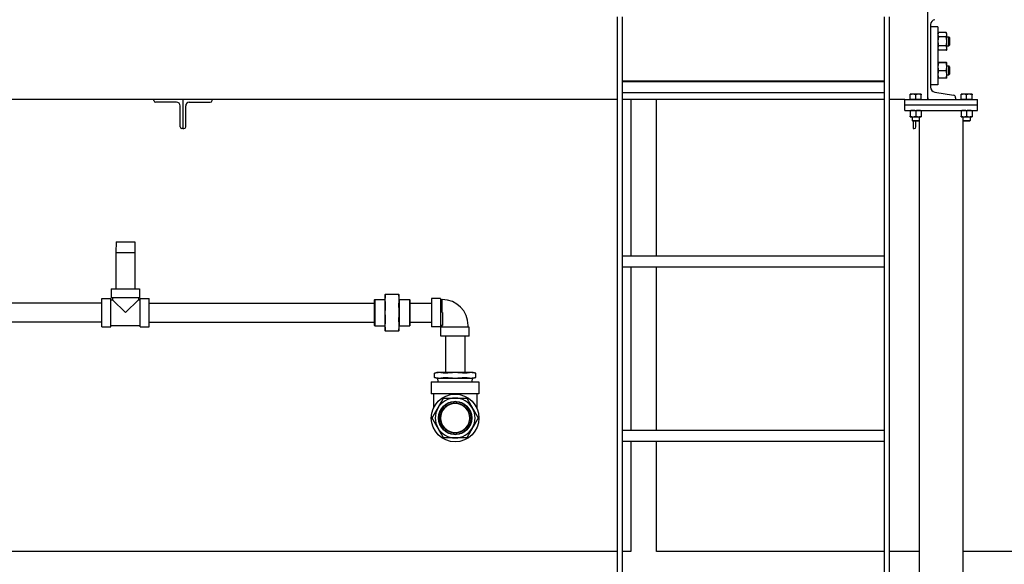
# Model space of a CAD drawing. Header units: inches. Extents: x 18 to 846, y -44 to 561.
# Tile 524 of 642: x 713 to 781, y 152 to 190. Entities that reach past the tile are written whole.
import ezdxf

# ---------------------------------------------------------------- set-up
doc = ezdxf.new("R2010")
doc.units = ezdxf.units.IN
doc.header["$LTSCALE"] = 24
doc.header["$MEASUREMENT"] = 0
doc.layers.add('Visible (ANSI)', color=7, linetype='Continuous', lineweight=30)

msp = doc.modelspace()

# ---------------------------------------------------------------- linework, layer by layer
at = {"layer": 'Visible (ANSI)'}
for p, q in [((775.5008, 184.4565), (775.5008, 190.4565)), ((754.1258, 190.14584), (754.1258, 93.7065)), ((754.5008, 93.7065), (754.5008, 190.14584)), ((772.5008, 190.14584), (772.5008, 93.7065)), ((772.8758, 93.7065), (772.8758, 190.14584)), ((775.7008, 189.6121), (775.7008, 185.3009)), ((776.2008, 189.4565), (775.7008, 189.4565)), ((776.2008, 189.4565), (776.2008, 185.4565)), ((776.2008, 188.9875), (776.23911, 189.06965)), ((776.7715, 189.06965), (776.23911, 189.06965)), ((776.8098, 188.9875), (776.7715, 189.06965)), ((776.7715, 188.76308), (776.23911, 188.76308)), ((776.8098, 188.91636), (776.8098, 188.9875)), ((776.8098, 188.4565), (776.8098, 188.91636)), ((776.8098, 188.769), (776.94673, 188.769)), ((776.8098, 187.99664), (776.8098, 188.4565)), ((776.94673, 188.144), (776.94673, 188.769)), ((777.00081, 188.71323), (776.94673, 188.769)), ((777.00081, 188.71323), (777.00081, 188.19977)), ((776.2008, 187.9255), (776.23911, 187.84336)), ((776.7715, 188.14993), (776.23911, 188.14993)), ((776.7715, 187.84336), (776.23911, 187.84336)), ((776.8098, 187.9255), (776.7715, 187.84336)), ((776.8098, 188.144), (776.94673, 188.144)), ((776.8098, 187.9255), (776.8098, 187.99664)), ((777.00081, 188.19977), (776.94673, 188.144)), ((776.7715, 186.99582), (776.23911, 186.99582)), ((776.2008, 186.9875), (776.2009, 186.98771)), ((776.7715, 186.97878), (776.23911, 186.97878)), ((776.7715, 186.43947), (776.23911, 186.43947)), ((776.8098, 186.9875), (776.80971, 186.98771)), ((776.8098, 186.9873), (776.8098, 186.9875)), ((776.8098, 186.70912), (776.8098, 186.9873)), ((776.8098, 186.769), (776.94673, 186.769)), ((776.8098, 186.17833), (776.8098, 186.70912)), ((776.94673, 186.144), (776.94673, 186.769)), ((777.00081, 186.71323), (776.94673, 186.769)), ((777.00081, 186.71323), (777.00081, 186.19977)), ((772.5008, 185.7065), (754.5008, 185.7065)), ((754.5008, 185.6915), (772.5008, 185.6915)), ((776.2008, 185.9255), (776.2009, 185.9253)), ((776.7715, 185.91719), (776.23911, 185.91719)), ((776.8098, 185.9255), (776.80971, 185.9253)), ((776.8098, 185.9255), (776.8098, 186.17833)), ((776.8098, 186.144), (776.94673, 186.144)), ((777.00081, 186.19977), (776.94673, 186.144)), ((776.2008, 185.4565), (775.7008, 185.4565)), ((775.98719, 184.96261), (777.27761, 184.74666)), ((754.1258, 184.4565), (674.5808, 184.4565)), ((722.2508, 184.3885), (722.2508, 184.4565)), ((724.2508, 184.4565), (724.2508, 182.4565)), ((724.2508, 184.4565), (724.2508, 182.4565)), ((726.2508, 184.3885), (726.2508, 184.4565)), ((754.5008, 184.9415), (772.5008, 184.9415)), ((772.5008, 184.4565), (754.5008, 184.4565)), ((755.0808, 184.4565), (755.0808, 173.6915)), ((756.8308, 173.6915), (756.8308, 184.4565)), ((773.9208, 184.4565), (772.8758, 184.4565)), ((773.9208, 184.4565), (778.9208, 184.4565)), ((773.9208, 184.0815), (773.9208, 184.4565)), ((774.4833, 184.82051), (774.2958, 184.82051)), ((774.2958, 184.45651), (774.2958, 184.78701)), ((774.4833, 184.45651), (774.2958, 184.45651)), ((774.2958, 184.45651), (774.2958, 184.4565)), ((774.8583, 184.82051), (774.4833, 184.82051)), ((774.6708, 184.45651), (774.4833, 184.45651)), ((774.6708, 184.45651), (774.6708, 184.78701)), ((774.8583, 184.45651), (774.6708, 184.45651)), ((775.0458, 184.82051), (774.8583, 184.82051)), ((775.0458, 184.45651), (774.8583, 184.45651)), ((775.0458, 184.45651), (775.0458, 184.78701)), ((775.0458, 184.45651), (775.0458, 184.4565)), ((775.5008, 184.57752), (775.5008, 184.4565)), ((777.4208, 184.57752), (777.4208, 184.4565)), ((777.9833, 184.82051), (777.7958, 184.82051)), ((777.7958, 184.45651), (777.7958, 184.78701)), ((777.9833, 184.45651), (777.7958, 184.45651)), ((777.7958, 184.45651), (777.7958, 184.4565)), ((778.3583, 184.82051), (777.9833, 184.82051)), ((778.1708, 184.45651), (777.9833, 184.45651)), ((778.1708, 184.45651), (778.1708, 184.78701)), ((778.3583, 184.45651), (778.1708, 184.45651)), ((778.5458, 184.82051), (778.3583, 184.82051)), ((778.5458, 184.45651), (778.3583, 184.45651)), ((778.5458, 184.45651), (778.5458, 184.78701)), ((778.5458, 184.45651), (778.5458, 184.4565)), ((778.9208, 184.0815), (778.9208, 184.4565)), ((723.8128, 184.2685), (722.3708, 184.2685)), ((724.0628, 182.5765), (724.0628, 184.0185)), ((724.4388, 182.5765), (724.4388, 184.0185)), ((724.6888, 184.2685), (726.1308, 184.2685)), ((773.9208, 184.0815), (778.9208, 184.0815)), ((773.9208, 184.0815), (778.9208, 184.0815)), ((773.9208, 183.7065), (773.9208, 184.0815)), ((773.9208, 183.7065), (778.9208, 183.7065)), ((774.2958, 183.67301), (774.2958, 183.302)), ((774.6708, 183.67301), (774.6708, 183.302)), ((775.0458, 183.67301), (775.0458, 183.302)), ((777.7958, 183.67301), (777.7958, 183.302)), ((778.1708, 183.67301), (778.1708, 183.302)), ((778.5458, 183.67301), (778.5458, 183.302)), ((778.9208, 183.7065), (778.9208, 184.0815)), ((774.2958, 183.2685), (774.4833, 183.2685)), ((774.4208, 183.2685), (774.4208, 183.00227)), ((774.4208, 183.00227), (774.9208, 183.00227)), ((774.46799, 182.9565), (774.4208, 183.00227)), ((774.87362, 182.9565), (774.46799, 182.9565)), ((774.4833, 183.2685), (774.8583, 183.2685)), ((774.5008, 182.9565), (774.5008, 182.4565)), ((774.6888, 182.5765), (774.6888, 182.9565)), ((774.8583, 183.2685), (775.0458, 183.2685)), ((774.87362, 182.9565), (774.9208, 183.00227)), ((774.9208, 183.2685), (774.9208, 183.00227)), ((774.9208, 183.00227), (774.9208, 94.7065)), ((777.7958, 183.2685), (777.9833, 183.2685)), ((777.9208, 183.2685), (777.9208, 183.00227)), ((777.9208, 183.00227), (777.9208, 94.7065)), ((777.9208, 183.00227), (778.4208, 183.00227)), ((777.96799, 182.9565), (777.9208, 183.00227)), ((778.37362, 182.9565), (777.96799, 182.9565)), ((777.9833, 183.2685), (778.3583, 183.2685)), ((778.3583, 183.2685), (778.5458, 183.2685)), ((778.37362, 182.9565), (778.4208, 183.00227)), ((778.4208, 183.2685), (778.4208, 183.00227)), ((724.2508, 182.4565), (724.1828, 182.4565)), ((724.2508, 182.4565), (724.3188, 182.4565)), ((774.5008, 182.4565), (774.5688, 182.4565)), ((719.65672, 174.66416), (719.63708, 173.91416)), ((719.65672, 174.66416), (720.93244, 174.66416)), ((720.93244, 174.66416), (720.95208, 173.91416)), ((719.63708, 173.91416), (720.95208, 173.91416)), ((719.63708, 173.91416), (719.63708, 171.41416)), ((720.95208, 173.91416), (720.95208, 171.41416)), ((754.5008, 173.6915), (772.5008, 173.6915)), ((754.5008, 172.9415), (772.5008, 172.9415)), ((755.0808, 172.9415), (755.0808, 161.6915)), ((756.8308, 161.6915), (756.8308, 172.9415)), ((719.31958, 171.41416), (721.26958, 171.41416)), ((719.31958, 171.41416), (719.31958, 170.79416)), ((721.26958, 171.41416), (721.26958, 170.79416)), ((718.66458, 168.80916), (718.66458, 170.75916)), ((718.66458, 170.75916), (719.28458, 170.75916)), ((719.28458, 168.80916), (719.28458, 170.75916)), ((721.26958, 170.79416), (719.31958, 170.79416)), ((719.40458, 170.79416), (719.40458, 170.67416)), ((721.18458, 170.79416), (721.18458, 170.67416)), ((721.30458, 168.80916), (721.30458, 170.75916)), ((721.30458, 170.75916), (721.92458, 170.75916)), ((721.92458, 168.80916), (721.92458, 170.75916)), ((738.1527, 171.03416), (738.1527, 170.66804)), ((739.10907, 171.03416), (738.17133, 171.03416)), ((739.1277, 170.66804), (739.1277, 171.03416)), ((741.35208, 170.75916), (741.35208, 168.80916)), ((741.97208, 170.75916), (741.35208, 170.75916)), ((741.97208, 170.75916), (741.97208, 168.80916)), ((718.66458, 170.44166), (703.15996, 170.44166)), ((719.28458, 170.67416), (719.40458, 170.67416)), ((719.40458, 170.67416), (720.29458, 169.78416)), ((720.29458, 169.78416), (721.18458, 170.67416)), ((721.18458, 170.67416), (721.30458, 170.67416)), ((721.92458, 170.44166), (737.4292, 170.44166)), ((737.4292, 170.66853), (737.44483, 170.68416)), ((737.4292, 168.89978), (737.4292, 170.66853)), ((737.44483, 170.68416), (737.44483, 168.88416)), ((737.44483, 170.68416), (738.1527, 170.68416)), ((738.1527, 170.66804), (738.1527, 169.78416)), ((739.1427, 170.68416), (739.1277, 170.69916)), ((739.1277, 169.78416), (739.1277, 170.66804)), ((739.1427, 168.88416), (739.1427, 170.68416)), ((739.1427, 170.68416), (739.85208, 170.68416)), ((739.85208, 168.88416), (739.85208, 170.68416)), ((739.8677, 170.66853), (739.85208, 170.68416)), ((739.8677, 170.66853), (739.8677, 168.89978)), ((739.8677, 170.44166), (741.35208, 170.44166)), ((742.09863, 170.67416), (741.97208, 170.67416)), ((742.09785, 169.78665), (742.09863, 170.67915)), ((738.1527, 169.78416), (738.1527, 168.90027)), ((739.1277, 168.90027), (739.1277, 169.78416)), ((742.10208, 169.78665), (742.10208, 168.90416)), ((718.66458, 169.12666), (703.15996, 169.12666)), ((718.66458, 168.80916), (719.28458, 168.80916)), ((719.28458, 168.89416), (721.30458, 168.89416)), ((721.30458, 168.80916), (721.92458, 168.80916)), ((721.92458, 169.12666), (737.4292, 169.12666)), ((737.4292, 168.89978), (737.44483, 168.88416)), ((737.44483, 168.88416), (738.1527, 168.88416)), ((738.1527, 168.90027), (738.1527, 168.53416)), ((739.1277, 168.53416), (739.1277, 168.90027)), ((739.1427, 168.88416), (739.1277, 168.86916)), ((739.1427, 168.88416), (739.85208, 168.88416)), ((739.8677, 168.89978), (739.85208, 168.88416)), ((739.8677, 169.12666), (741.35208, 169.12666)), ((741.97208, 168.80916), (741.35208, 168.80916)), ((742.09208, 168.89416), (741.97208, 168.89416)), ((743.95708, 168.77416), (742.00708, 168.77416)), ((742.00708, 168.15416), (742.00708, 168.77416)), ((742.10208, 168.90416), (742.09208, 168.89416)), ((742.09208, 168.77416), (742.09208, 168.89416)), ((743.87208, 168.77416), (743.87208, 168.90416)), ((743.95708, 168.15416), (743.95708, 168.77416)), ((738.17133, 168.53416), (739.10907, 168.53416)), ((743.95708, 168.15416), (742.00708, 168.15416)), ((742.32458, 168.15416), (742.32458, 165.65416)), ((743.63958, 168.15416), (743.63958, 165.65416)), ((741.73208, 165.65416), (741.56772, 165.61011)), ((741.56772, 165.3232), (741.56772, 165.61011)), ((741.73208, 165.27916), (741.56772, 165.3232)), ((741.89955, 165.65416), (741.73208, 165.65416)), ((742.98208, 165.65416), (741.89955, 165.65416)), ((744.06462, 165.65416), (742.98208, 165.65416)), ((744.23208, 165.65416), (744.06462, 165.65416)), ((744.23208, 165.65416), (744.39645, 165.61011)), ((744.23208, 165.27916), (744.39645, 165.3232)), ((744.39645, 165.3232), (744.39645, 165.61011)), ((741.34208, 165.02916), (744.62208, 165.02916)), ((741.34208, 165.02916), (741.34208, 164.18916)), ((741.73208, 165.27916), (741.89955, 165.27916)), ((741.8055, 165.02916), (741.79458, 165.27916)), ((741.89955, 165.27916), (742.98208, 165.27916)), ((742.98208, 165.27916), (744.06462, 165.27916)), ((744.06462, 165.27916), (744.23208, 165.27916)), ((744.15867, 165.02916), (744.16958, 165.27916)), ((744.62208, 165.02916), (744.62208, 164.18916)), ((744.62208, 164.18916), (741.34208, 164.18916)), ((741.50208, 164.18916), (741.50208, 163.2357)), ((744.46208, 164.18916), (744.46208, 163.2357)), ((742.88833, 163.54044), (742.88833, 163.63456)), ((743.07583, 163.63456), (743.07583, 163.54044)), ((742.88833, 161.42375), (742.88833, 161.51787)), ((743.07583, 161.51787), (743.07583, 161.42375)), ((754.5008, 161.6915), (772.5008, 161.6915)), ((754.5008, 160.9415), (772.5008, 160.9415)), ((755.0808, 160.9415), (755.0808, 153.3315)), ((756.8308, 153.3315), (756.8308, 160.9415)), ((754.1258, 153.3315), (706.0808, 153.3315)), ((755.0808, 153.3315), (754.5008, 153.3315)), ((772.5008, 153.3315), (756.8308, 153.3315)), ((774.9208, 153.3315), (772.8758, 153.3315)), ((788.8308, 153.3315), (777.9208, 153.3315))]:
    msp.add_line(p, q, dxfattribs=at)
for radius in [1.64, 1.14583]:
    msp.add_circle((742.98208, 162.52916), radius, dxfattribs=at)
for centre, radius, start, end in [((776.0438, 189.6121), 0.343, 99.5, 180), ((776.0438, 185.3009), 0.343, 180, 260.5), ((722.3708, 184.3885), 0.12, 180, 270), ((726.1308, 184.3885), 0.12, 270, 0), ((777.2493, 184.57752), 0.1715, 0, 80.5), ((723.8128, 184.0185), 0.25, 0, 90), ((724.6888, 184.0185), 0.25, 90, 180), ((724.1828, 182.5765), 0.12, 180, 270), ((724.3188, 182.5765), 0.12, 270, 0), ((774.5688, 182.5765), 0.12, 270, 0), ((742.09708, 168.90416), 1.775, 0, 89.95), ((742.98208, 162.52916), 1.375, 90, 150), ((742.98208, 162.52916), 1.125, 94.7801918, 265.2198082), ((742.98208, 162.52916), 1.10937, 94.8476785, 265.1523215), ((742.98208, 162.52916), 1.01562, 95.2963809, 264.7036191), ((742.98208, 162.52916), 1, 95.379379, 264.620621), ((742.98208, 162.52916), 1.125, 85.2198082, 94.7801918), ((742.98208, 162.52916), 1, 84.620621, 95.379379), ((742.98208, 162.52916), 1.375, 30, 90), ((742.98208, 162.52916), 1.125, 274.7801918, 85.2198082), ((742.98208, 162.52916), 1.10937, 274.8476785, 85.1523215), ((742.98208, 162.52916), 1.01562, 275.2963809, 84.7036191), ((742.98208, 162.52916), 1, 275.379379, 84.620621), ((742.98208, 162.52916), 1.375, 150, 210), ((742.98208, 162.52916), 1.375, 330, 30), ((742.98208, 162.52916), 1.375, 210, 270), ((742.98208, 162.52916), 1, 264.620621, 275.379379), ((742.98208, 162.52916), 1.125, 265.2198082, 274.7801918), ((742.98208, 162.52916), 1.375, 270, 330)]:
    msp.add_arc(centre, radius, start, end, dxfattribs=at)
for points, weights in [([(776.23911, 189.06965), (776.2008, 188.9875), (776.2008, 188.91636)], [1, 1.0379548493, 1]), ([(776.8098, 188.91636), (776.8098, 188.9875), (776.7715, 189.06965)], [1, 1.0379548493, 1]), ([(776.2008, 188.91636), (776.2008, 188.84522), (776.23911, 188.76308)], [1, 1.0379548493, 1]), ([(776.23911, 188.76308), (776.2008, 188.59878), (776.2008, 188.4565)], [1, 1.0379548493, 1]), ([(776.2008, 188.4565), (776.2008, 188.31422), (776.23911, 188.14993)], [1, 1.0379548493, 1]), ([(776.7715, 188.76308), (776.8098, 188.84522), (776.8098, 188.91636)], [1, 1.0379548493, 1]), ([(776.8098, 188.4565), (776.8098, 188.59878), (776.7715, 188.76308)], [1, 1.0379548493, 1]), ([(776.7715, 188.14993), (776.8098, 188.31422), (776.8098, 188.4565)], [1, 1.0379548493, 1]), ([(776.23911, 188.14993), (776.2008, 188.06778), (776.2008, 187.99664)], [1, 1.0379548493, 1]), ([(776.2008, 187.99664), (776.2008, 187.9255), (776.23911, 187.84336)], [1, 1.0379548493, 1]), ([(776.8098, 187.99664), (776.8098, 188.06778), (776.7715, 188.14993)], [1, 1.0379548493, 1]), ([(776.7715, 187.84336), (776.8098, 187.9255), (776.8098, 187.99664)], [1, 1.0379548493, 1]), ([(776.23911, 186.99582), (776.2008, 186.99125), (776.2008, 186.9873)], [1, 1.0379548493, 1]), ([(776.8098, 186.9873), (776.8098, 186.99125), (776.7715, 186.99582)], [1, 1.0379548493, 1]), ([(776.2008, 186.9873), (776.2008, 186.98334), (776.23911, 186.97878)], [1, 1.0379548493, 1]), ([(776.23911, 186.97878), (776.2008, 186.83427), (776.2008, 186.70912)], [1, 1.0379548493, 1]), ([(776.2008, 186.70912), (776.2008, 186.58397), (776.23911, 186.43947)], [1, 1.0379548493, 1]), ([(776.23911, 186.43947), (776.2008, 186.29952), (776.2008, 186.17833)], [1, 1.0379548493, 1]), ([(776.7715, 186.97878), (776.8098, 186.98334), (776.8098, 186.9873)], [1, 1.0379548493, 1]), ([(776.8098, 186.70912), (776.8098, 186.83427), (776.7715, 186.97878)], [1, 1.0379548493, 1]), ([(776.7715, 186.43947), (776.8098, 186.58397), (776.8098, 186.70912)], [1, 1.0379548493, 1]), ([(776.8098, 186.17833), (776.8098, 186.29952), (776.7715, 186.43947)], [1, 1.0379548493, 1]), ([(776.2008, 186.17833), (776.2008, 186.05713), (776.23911, 185.91719)], [1, 1.0379548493, 1]), ([(776.23911, 185.91719), (776.20266, 185.92153), (776.2009, 185.9253)], [1, 1.03605488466, 1.00360971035]), ([(776.7715, 185.91719), (776.8098, 186.05713), (776.8098, 186.17833)], [1, 1.0379548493, 1]), ([(776.80971, 185.9253), (776.80795, 185.92153), (776.7715, 185.91719)], [1.00360971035, 1.03605488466, 1]), ([(774.2958, 184.78701), (774.2958, 184.82051), (774.2958, 184.82051)], [1, 1.0379548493, 1]), ([(774.4833, 184.82051), (774.39629, 184.82051), (774.2958, 184.78701)], [1, 1.0379548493, 1]), ([(774.6708, 184.78701), (774.57032, 184.82051), (774.4833, 184.82051)], [1, 1.0379548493, 1]), ([(774.8583, 184.82051), (774.77129, 184.82051), (774.6708, 184.78701)], [1, 1.0379548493, 1]), ([(775.0458, 184.78701), (774.94532, 184.82051), (774.8583, 184.82051)], [1, 1.0379548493, 1]), ([(775.0458, 184.82051), (775.0458, 184.82051), (775.0458, 184.78701)], [1, 1.0379548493, 1]), ([(777.7958, 184.78701), (777.7958, 184.82051), (777.7958, 184.82051)], [1, 1.0379548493, 1]), ([(777.9833, 184.82051), (777.89629, 184.82051), (777.7958, 184.78701)], [1, 1.0379548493, 1]), ([(778.1708, 184.78701), (778.07032, 184.82051), (777.9833, 184.82051)], [1, 1.0379548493, 1]), ([(778.3583, 184.82051), (778.27129, 184.82051), (778.1708, 184.78701)], [1, 1.0379548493, 1]), ([(778.5458, 184.78701), (778.44532, 184.82051), (778.3583, 184.82051)], [1, 1.0379548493, 1]), ([(778.5458, 184.82051), (778.5458, 184.82051), (778.5458, 184.78701)], [1, 1.0379548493, 1]), ([(774.2958, 183.67301), (774.2958, 183.7065), (774.2958, 183.7065)], [1, 1.0379548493, 1]), ([(774.4833, 183.7065), (774.39629, 183.7065), (774.2958, 183.67301)], [1, 1.0379548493, 1]), ([(774.6708, 183.67301), (774.57032, 183.7065), (774.4833, 183.7065)], [1, 1.0379548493, 1]), ([(774.8583, 183.7065), (774.77129, 183.7065), (774.6708, 183.67301)], [1, 1.0379548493, 1]), ([(775.0458, 183.67301), (774.94532, 183.7065), (774.8583, 183.7065)], [1, 1.0379548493, 1]), ([(775.0458, 183.7065), (775.0458, 183.7065), (775.0458, 183.67301)], [1, 1.0379548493, 1]), ([(777.7958, 183.67301), (777.7958, 183.7065), (777.7958, 183.7065)], [1, 1.0379548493, 1]), ([(777.9833, 183.7065), (777.89629, 183.7065), (777.7958, 183.67301)], [1, 1.0379548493, 1]), ([(778.1708, 183.67301), (778.07032, 183.7065), (777.9833, 183.7065)], [1, 1.0379548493, 1]), ([(778.3583, 183.7065), (778.27129, 183.7065), (778.1708, 183.67301)], [1, 1.0379548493, 1]), ([(778.5458, 183.67301), (778.44532, 183.7065), (778.3583, 183.7065)], [1, 1.0379548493, 1]), ([(778.5458, 183.7065), (778.5458, 183.7065), (778.5458, 183.67301)], [1, 1.0379548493, 1]), ([(774.2958, 183.302), (774.39629, 183.2685), (774.4833, 183.2685)], [1, 1.0379548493, 1]), ([(774.2958, 183.2685), (774.2958, 183.2685), (774.2958, 183.302)], [1, 1.0379548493, 1]), ([(774.4833, 183.2685), (774.57032, 183.2685), (774.6708, 183.302)], [1, 1.0379548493, 1]), ([(774.6708, 183.302), (774.77129, 183.2685), (774.8583, 183.2685)], [1, 1.0379548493, 1]), ([(774.8583, 183.2685), (774.94532, 183.2685), (775.0458, 183.302)], [1, 1.0379548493, 1]), ([(775.0458, 183.302), (775.0458, 183.2685), (775.0458, 183.2685)], [1, 1.0379548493, 1]), ([(777.7958, 183.302), (777.89629, 183.2685), (777.9833, 183.2685)], [1, 1.0379548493, 1]), ([(777.7958, 183.2685), (777.7958, 183.2685), (777.7958, 183.302)], [1, 1.0379548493, 1]), ([(777.9833, 183.2685), (778.07032, 183.2685), (778.1708, 183.302)], [1, 1.0379548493, 1]), ([(778.1708, 183.302), (778.27129, 183.2685), (778.3583, 183.2685)], [1, 1.0379548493, 1]), ([(778.3583, 183.2685), (778.44532, 183.2685), (778.5458, 183.302)], [1, 1.0379548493, 1]), ([(778.5458, 183.302), (778.5458, 183.2685), (778.5458, 183.2685)], [1, 1.0379548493, 1]), ([(738.1527, 171.03416), (738.1527, 171.03416), (738.17133, 171.03416)], [1, 1.05512060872, 1.07707509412]), ([(738.17133, 170.99754), (738.1527, 170.82743), (738.1527, 170.66804)], [1.07707509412, 1.05512060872, 1]), ([(739.10907, 171.03416), (739.1277, 171.03416), (739.1277, 171.03416)], [1.07707509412, 1.05512060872, 1]), ([(739.1277, 170.66804), (739.1277, 170.82743), (739.10907, 170.99754)], [1, 1.05512060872, 1.07707509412]), ([(738.1527, 170.66804), (738.1527, 170.50864), (738.17133, 170.33853)], [1, 1.05512060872, 1.07707509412]), ([(738.17133, 170.25015), (738.1527, 170.00957), (738.1527, 169.78416)], [1.07707509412, 1.05512060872, 1]), ([(739.10907, 170.33853), (739.1277, 170.50864), (739.1277, 170.66804)], [1.07707509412, 1.05512060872, 1]), ([(739.1277, 169.78416), (739.1277, 170.00957), (739.10907, 170.25015)], [1, 1.05512060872, 1.07707509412]), ([(738.1527, 169.78416), (738.1527, 169.55874), (738.17133, 169.31816)], [1, 1.05512060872, 1.07707509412]), ([(739.10907, 169.31816), (739.1277, 169.55874), (739.1277, 169.78416)], [1.07707509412, 1.05512060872, 1]), ([(738.17133, 169.22978), (738.1527, 169.05967), (738.1527, 168.90027)], [1.07707509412, 1.05512060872, 1]), ([(738.1527, 168.90027), (738.1527, 168.74088), (738.17133, 168.57077)], [1, 1.05512060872, 1.07707509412]), ([(739.1277, 168.90027), (739.1277, 169.05967), (739.10907, 169.22978)], [1, 1.05512060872, 1.07707509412]), ([(739.10907, 168.57077), (739.1277, 168.74088), (739.1277, 168.90027)], [1.07707509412, 1.05512060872, 1]), ([(738.17133, 168.53416), (738.1527, 168.53416), (738.1527, 168.53416)], [1.07707509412, 1.05512060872, 1]), ([(739.1277, 168.53416), (739.1277, 168.53416), (739.10907, 168.53416)], [1, 1.05512060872, 1.07707509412]), ([(741.89955, 165.65416), (741.75446, 165.65416), (741.59284, 165.616)], [1, 1.0796639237, 1.10285189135]), ([(741.59284, 165.31731), (741.75446, 165.27916), (741.89955, 165.27916)], [1.10285189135, 1.0796639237, 1]), ([(742.20627, 165.616), (742.04465, 165.65416), (741.89955, 165.65416)], [1.10285189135, 1.0796639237, 1]), ([(741.89955, 165.27916), (742.04465, 165.27916), (742.20627, 165.31731)], [1, 1.0796639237, 1.10285189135]), ([(742.98208, 165.65416), (742.6919, 165.65416), (742.36865, 165.616)], [1, 1.0796639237, 1.10285189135]), ([(742.36865, 165.31731), (742.6919, 165.27916), (742.98208, 165.27916)], [1.10285189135, 1.0796639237, 1]), ([(743.59552, 165.616), (743.27227, 165.65416), (742.98208, 165.65416)], [1.10285189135, 1.0796639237, 1]), ([(742.98208, 165.27916), (743.27227, 165.27916), (743.59552, 165.31731)], [1, 1.0796639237, 1.10285189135]), ([(744.06462, 165.65416), (743.91952, 165.65416), (743.7579, 165.616)], [1, 1.0796639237, 1.10285189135]), ([(743.7579, 165.31731), (743.91952, 165.27916), (744.06462, 165.27916)], [1.10285189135, 1.0796639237, 1]), ([(744.37133, 165.616), (744.20971, 165.65416), (744.06462, 165.65416)], [1.10285189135, 1.0796639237, 1]), ([(744.06462, 165.27916), (744.20971, 165.27916), (744.37133, 165.31731)], [1, 1.0796639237, 1.10285189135]), ([(741.7913, 163.21666), (741.96076, 163.51017), (742.15214, 163.84166)], [1, 1.05302826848, 1.0414979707]), ([(742.2604, 163.90416), (742.64316, 163.90416), (742.98208, 163.90416)], [1.0414979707, 1.05302826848, 1]), ([(742.88833, 163.63456), (742.88833, 163.64235), (742.88833, 163.65024)], [1, 1.00004890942, 1.00004856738]), ([(742.88833, 163.52475), (742.88833, 163.53254), (742.88833, 163.54044)], [1.00006158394, 1.00006110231, 1]), ([(742.98208, 163.90416), (743.321, 163.90416), (743.70377, 163.90416)], [1, 1.05302826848, 1.0414979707]), ([(743.07583, 163.65024), (743.07583, 163.64235), (743.07583, 163.63456)], [1.00004856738, 1.00004890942, 1]), ([(743.07583, 163.54044), (743.07583, 163.53254), (743.07583, 163.52475)], [1, 1.00006110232, 1.00006158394]), ([(743.81203, 163.84166), (744.00341, 163.51017), (744.17287, 163.21666)], [1.0414979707, 1.05302826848, 1]), ([(741.43046, 162.59166), (741.62184, 162.92314), (741.7913, 163.21666)], [1.0414979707, 1.05302826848, 1]), ([(744.17287, 163.21666), (744.34233, 162.92314), (744.53371, 162.59166)], [1, 1.05302826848, 1.0414979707]), ([(741.7913, 161.84166), (741.62184, 162.13517), (741.43046, 162.46666)], [1, 1.05302826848, 1.0414979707]), ([(744.53371, 162.46666), (744.34233, 162.13517), (744.17287, 161.84166)], [1.0414979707, 1.05302826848, 1]), ([(742.15214, 161.21666), (741.96076, 161.54814), (741.7913, 161.84166)], [1.0414979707, 1.05302826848, 1]), ([(742.88833, 161.51787), (742.88833, 161.52577), (742.88833, 161.53356)], [1, 1.00006110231, 1.00006158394]), ([(742.88833, 161.40807), (742.88833, 161.41596), (742.88833, 161.42375)], [1.00004856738, 1.00004890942, 1]), ([(743.07583, 161.53356), (743.07583, 161.52577), (743.07583, 161.51787)], [1.00006158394, 1.00006110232, 1]), ([(743.07583, 161.42375), (743.07583, 161.41596), (743.07583, 161.40807)], [1, 1.00004890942, 1.00004856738]), ([(744.17287, 161.84166), (744.00341, 161.54814), (743.81203, 161.21666)], [1, 1.05302826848, 1.0414979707]), ([(742.98208, 161.15416), (742.64316, 161.15416), (742.2604, 161.15416)], [1, 1.05302826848, 1.0414979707]), ([(743.70377, 161.15416), (743.321, 161.15416), (742.98208, 161.15416)], [1.0414979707, 1.05302826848, 1])]:
    msp.add_rational_spline(points, weights, degree=2, dxfattribs=at)
for points, knots in [([(738.17133, 171.03416), (738.17262, 171.03416), (738.17325, 171.03068), (738.17325, 171.0186), (738.17262, 171.0093), (738.17133, 170.99754)], [0.397039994, 0.397039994, 0.397039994, 0.397039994, 0.517389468, 0.517389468, 0.637738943, 0.637738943, 0.637738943, 0.637738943]), ([(739.10907, 170.99754), (739.10779, 171.0093), (739.10715, 171.0186), (739.10715, 171.03068), (739.10779, 171.03416), (739.10907, 171.03416)], [1.299728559, 1.299728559, 1.299728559, 1.299728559, 1.420078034, 1.420078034, 1.540427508, 1.540427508, 1.540427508, 1.540427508]), ([(738.17133, 170.33853), (738.17262, 170.32678), (738.17325, 170.31257), (738.17325, 170.28339), (738.17262, 170.26677), (738.17133, 170.25015)], [0.397039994, 0.397039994, 0.397039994, 0.397039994, 0.517389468, 0.517389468, 0.637738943, 0.637738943, 0.637738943, 0.637738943]), ([(739.10907, 170.25015), (739.10779, 170.26677), (739.10715, 170.28339), (739.10715, 170.31257), (739.10779, 170.32678), (739.10907, 170.33853)], [1.299728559, 1.299728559, 1.299728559, 1.299728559, 1.420078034, 1.420078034, 1.540427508, 1.540427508, 1.540427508, 1.540427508]), ([(738.17133, 169.31816), (738.17262, 169.30154), (738.17325, 169.28492), (738.17325, 169.25574), (738.17262, 169.24153), (738.17133, 169.22978)], [0.397039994, 0.397039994, 0.397039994, 0.397039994, 0.517389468, 0.517389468, 0.637738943, 0.637738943, 0.637738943, 0.637738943]), ([(739.10907, 169.22978), (739.10779, 169.24153), (739.10715, 169.25574), (739.10715, 169.28492), (739.10779, 169.30154), (739.10907, 169.31816)], [1.299728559, 1.299728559, 1.299728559, 1.299728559, 1.420078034, 1.420078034, 1.540427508, 1.540427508, 1.540427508, 1.540427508]), ([(738.17133, 168.57077), (738.17262, 168.55901), (738.17325, 168.54971), (738.17325, 168.53763), (738.17262, 168.53416), (738.17133, 168.53416)], [0.397039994, 0.397039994, 0.397039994, 0.397039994, 0.517389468, 0.517389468, 0.637738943, 0.637738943, 0.637738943, 0.637738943]), ([(739.10907, 168.53416), (739.10779, 168.53416), (739.10715, 168.53763), (739.10715, 168.54971), (739.10779, 168.55901), (739.10907, 168.57077)], [1.299728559, 1.299728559, 1.299728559, 1.299728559, 1.420078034, 1.420078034, 1.540427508, 1.540427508, 1.540427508, 1.540427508]), ([(741.59284, 165.616), (741.59, 165.61533), (741.58738, 165.61471), (741.57351, 165.61145), (741.56772, 165.61011), (741.56772, 165.61011)], [1.877642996, 1.877642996, 1.877642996, 1.877642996, 1.919001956, 1.919001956, 2.118233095, 2.118233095, 2.118233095, 2.118233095]), ([(741.56772, 165.3232), (741.56772, 165.3232), (741.57351, 165.32186), (741.58738, 165.3186), (741.59, 165.31798), (741.59284, 165.31731)], [0.804958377, 0.804958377, 0.804958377, 0.804958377, 1.004189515, 1.004189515, 1.045548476, 1.045548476, 1.045548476, 1.045548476]), ([(742.36865, 165.616), (742.36298, 165.61533), (742.3573, 165.61471), (742.32435, 165.61145), (742.29754, 165.61011), (742.25226, 165.61011), (742.23124, 165.61145), (742.21217, 165.61471), (742.2091, 165.61533), (742.20627, 165.616)], [1.877642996, 1.877642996, 1.877642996, 1.877642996, 1.919001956, 1.919001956, 2.118233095, 2.118233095, 2.317464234, 2.317464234, 2.358823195, 2.358823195, 2.358823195, 2.358823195]), ([(742.20627, 165.31731), (742.2091, 165.31798), (742.21217, 165.3186), (742.23124, 165.32186), (742.25226, 165.3232), (742.29754, 165.3232), (742.32435, 165.32186), (742.3573, 165.3186), (742.36298, 165.31798), (742.36865, 165.31731)], [0.564368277, 0.564368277, 0.564368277, 0.564368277, 0.605727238, 0.605727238, 0.804958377, 0.804958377, 1.004189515, 1.004189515, 1.045548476, 1.045548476, 1.045548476, 1.045548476]), ([(743.7579, 165.616), (743.75506, 165.61533), (743.752, 165.61471), (743.73293, 165.61145), (743.71191, 165.61011), (743.66663, 165.61011), (743.63981, 165.61145), (743.60687, 165.61471), (743.60119, 165.61533), (743.59552, 165.616)], [1.877642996, 1.877642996, 1.877642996, 1.877642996, 1.919001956, 1.919001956, 2.118233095, 2.118233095, 2.317464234, 2.317464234, 2.358823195, 2.358823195, 2.358823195, 2.358823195]), ([(743.59552, 165.31731), (743.60119, 165.31798), (743.60687, 165.3186), (743.63981, 165.32186), (743.66663, 165.3232), (743.71191, 165.3232), (743.73293, 165.32186), (743.752, 165.3186), (743.75506, 165.31798), (743.7579, 165.31731)], [0.564368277, 0.564368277, 0.564368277, 0.564368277, 0.605727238, 0.605727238, 0.804958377, 0.804958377, 1.004189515, 1.004189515, 1.045548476, 1.045548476, 1.045548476, 1.045548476]), ([(744.39645, 165.61011), (744.39645, 165.61011), (744.39066, 165.61145), (744.37679, 165.61471), (744.37417, 165.61533), (744.37133, 165.616)], [2.118233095, 2.118233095, 2.118233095, 2.118233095, 2.317464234, 2.317464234, 2.358823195, 2.358823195, 2.358823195, 2.358823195]), ([(744.37133, 165.31731), (744.37417, 165.31798), (744.37679, 165.3186), (744.39066, 165.32186), (744.39645, 165.3232), (744.39645, 165.3232)], [0.564368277, 0.564368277, 0.564368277, 0.564368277, 0.605727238, 0.605727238, 0.804958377, 0.804958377, 0.804958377, 0.804958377]), ([(742.15214, 163.84166), (742.15438, 163.84552), (742.15683, 163.84929), (742.16985, 163.8671), (742.18341, 163.87905), (742.21238, 163.89577), (742.2295, 163.90155), (742.25144, 163.90391), (742.25593, 163.90416), (742.2604, 163.90416)], [-0.674907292, -0.674907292, -0.674907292, -0.674907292, -0.642348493, -0.642348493, -0.514911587, -0.514911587, -0.387474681, -0.387474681, -0.354915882, -0.354915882, -0.354915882, -0.354915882]), ([(743.70377, 163.90416), (743.70824, 163.90416), (743.71273, 163.90391), (743.73466, 163.90155), (743.75179, 163.89577), (743.78076, 163.87905), (743.79432, 163.8671), (743.80734, 163.84929), (743.80979, 163.84552), (743.81203, 163.84166)], [-0.674907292, -0.674907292, -0.674907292, -0.674907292, -0.642348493, -0.642348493, -0.514911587, -0.514911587, -0.387474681, -0.387474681, -0.354915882, -0.354915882, -0.354915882, -0.354915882]), ([(741.43046, 162.46666), (741.42822, 162.47052), (741.42619, 162.47453), (741.41727, 162.49471), (741.41371, 162.51243), (741.41371, 162.54588), (741.41727, 162.5636), (741.42619, 162.58378), (741.42822, 162.58779), (741.43046, 162.59166)], [-0.674907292, -0.674907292, -0.674907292, -0.674907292, -0.642348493, -0.642348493, -0.514911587, -0.514911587, -0.387474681, -0.387474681, -0.354915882, -0.354915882, -0.354915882, -0.354915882]), ([(744.53371, 162.59166), (744.53595, 162.58779), (744.53798, 162.58378), (744.5469, 162.5636), (744.55046, 162.54588), (744.55046, 162.51243), (744.5469, 162.49471), (744.53798, 162.47453), (744.53595, 162.47052), (744.53371, 162.46666)], [-0.674907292, -0.674907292, -0.674907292, -0.674907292, -0.642348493, -0.642348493, -0.514911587, -0.514911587, -0.387474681, -0.387474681, -0.354915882, -0.354915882, -0.354915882, -0.354915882]), ([(742.2604, 161.15416), (742.25593, 161.15416), (742.25144, 161.1544), (742.2295, 161.15676), (742.21238, 161.16254), (742.18341, 161.17926), (742.16985, 161.19121), (742.15683, 161.20902), (742.15438, 161.21279), (742.15214, 161.21666)], [-0.674907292, -0.674907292, -0.674907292, -0.674907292, -0.642348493, -0.642348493, -0.514911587, -0.514911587, -0.387474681, -0.387474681, -0.354915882, -0.354915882, -0.354915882, -0.354915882]), ([(743.81203, 161.21666), (743.80979, 161.21279), (743.80734, 161.20902), (743.79432, 161.19121), (743.78076, 161.17926), (743.75179, 161.16254), (743.73466, 161.15676), (743.71273, 161.1544), (743.70824, 161.15416), (743.70377, 161.15416)], [-0.674907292, -0.674907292, -0.674907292, -0.674907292, -0.642348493, -0.642348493, -0.514911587, -0.514911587, -0.387474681, -0.387474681, -0.354915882, -0.354915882, -0.354915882, -0.354915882])]:
    msp.add_open_spline(points, degree=3, knots=knots, dxfattribs=at)

doc.saveas('drawing.dxf')
